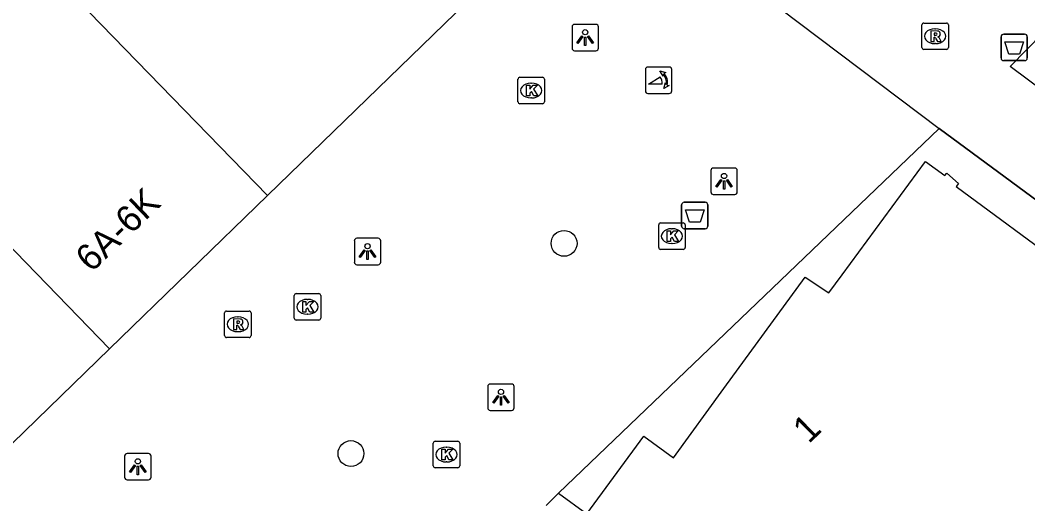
# Model space of a CAD drawing. Extents: x 161087 to 161922, y 382574 to 383873.
# Drawn here: x 161393.54 to 161431.6, y 383474.56 to 383492.84 of the extents above; entities that cross this region are included whole.
import ezdxf

# ---------------------------------------------------------------- set-up
doc = ezdxf.new("R2010")
doc.units = 0
for name, color, linetype in [('IMGEO_Afvalbak', 7, 'Continuous'), ('IMGEO_Boom', 7, 'Continuous'), ('IMGEO_Kolk', 7, 'Continuous'), ('IMGEO_Lichtpunt', 7, 'Continuous'), ('IMGEO_Pand', 7, 'Continuous'), ('IMGEO_Pand_nummerreeks', 7, 'Continuous'), ('IMGEO_Pand_overbouw', 7, 'Continuous'), ('IMGEO_Poller', 7, 'Continuous'), ('IMGEO_Rioolput', 7, 'Continuous'), ('IMGEO_Voetgangersgebied_open', 7, 'Continuous'), ('IMGEO_Voetpad_open', 7, 'Continuous')]:
    doc.layers.add(name, color=color, linetype=linetype)

msp = doc.modelspace()

# ---------------------------------------------------------------- linework, layer by layer
at = {"layer": 'IMGEO_Afvalbak'}
for p, q in [((161430.686, 383492.314), (161431.476, 383492.314)), ((161431.476, 383492.314), (161430.686, 383492.314)), ((161430.586, 383491.414), (161430.586, 383492.214)), ((161430.586, 383492.214), (161430.586, 383491.414)), ((161431.576, 383492.214), (161431.576, 383491.414)), ((161431.576, 383491.414), (161431.576, 383492.214)), ((161431.476, 383491.314), (161430.686, 383491.314)), ((161430.686, 383491.314), (161431.476, 383491.314)), ((161418.521, 383485.062), (161418.521, 383485.862)), ((161418.521, 383485.862), (161418.521, 383485.062)), ((161418.621, 383485.962), (161419.411, 383485.962)), ((161419.411, 383485.962), (161418.621, 383485.962)), ((161419.511, 383485.862), (161419.511, 383485.062)), ((161419.511, 383485.062), (161419.511, 383485.862)), ((161419.411, 383484.962), (161418.621, 383484.962)), ((161418.621, 383484.962), (161419.411, 383484.962))]:
    msp.add_line(p, q, dxfattribs=at)
for points in [[(161430.729, 383492.028), (161431.433, 383492.028), (161431.284, 383491.558), (161430.878, 383491.558), (161430.729, 383492.028)], [(161418.664, 383485.676), (161419.368, 383485.676), (161419.219, 383485.206), (161418.813, 383485.206), (161418.664, 383485.676)]]:
    msp.add_lwpolyline(points, dxfattribs=at)
for centre, start, end in [((161430.686, 383492.214), 90, 180), ((161430.686, 383492.214), 90, 180), ((161431.476, 383492.214), 0, 90), ((161431.476, 383492.214), 360, 90), ((161430.686, 383491.414), 180, 270), ((161430.686, 383491.414), 180, 270), ((161431.476, 383491.414), 270, 0), ((161431.476, 383491.414), 270, 0), ((161418.621, 383485.862), 90, 180), ((161418.621, 383485.862), 90, 180), ((161419.411, 383485.862), 0, 90), ((161419.411, 383485.862), 360, 90), ((161418.621, 383485.062), 180, 270), ((161418.621, 383485.062), 180, 270), ((161419.411, 383485.062), 270, 0), ((161419.411, 383485.062), 270, 0)]:
    msp.add_arc(centre, 0.1, start, end, dxfattribs=at)
at = {"layer": 'IMGEO_Boom'}
for centre in [(161414.079, 383484.409), (161406.03, 383476.463)]:
    msp.add_circle(centre, 0.489, dxfattribs=at)
at = {"layer": 'IMGEO_Kolk'}
for p, q in [((161412.339, 383489.759), (161412.339, 383490.611)), ((161412.414, 383490.685), (161413.266, 383490.685)), ((161412.827, 383490.465), (161412.852, 383490.465)), ((161413.34, 383490.611), (161413.34, 383489.759)), ((161413.266, 383489.685), (161412.414, 383489.685)), ((161412.85, 383489.905), (161412.825, 383489.905)), ((161417.653, 383484.256), (161417.653, 383485.108)), ((161417.728, 383485.182), (161418.58, 383485.182)), ((161418.654, 383485.108), (161418.654, 383484.256)), ((161418.141, 383484.962), (161418.166, 383484.962)), ((161418.164, 383484.402), (161418.139, 383484.402)), ((161418.58, 383484.182), (161417.728, 383484.182)), ((161403.887, 383481.586), (161403.887, 383482.438)), ((161403.962, 383482.512), (161404.814, 383482.512)), ((161404.888, 383482.438), (161404.888, 383481.586)), ((161404.375, 383482.292), (161404.4, 383482.292)), ((161404.398, 383481.732), (161404.373, 383481.732)), ((161404.814, 383481.512), (161403.962, 383481.512)), ((161409.139, 383476.001), (161409.139, 383476.853)), ((161409.214, 383476.927), (161410.066, 383476.927)), ((161409.627, 383476.707), (161409.652, 383476.707)), ((161410.14, 383476.853), (161410.14, 383476.001)), ((161409.65, 383476.147), (161409.625, 383476.147)), ((161410.066, 383475.927), (161409.214, 383475.927))]:
    msp.add_line(p, q, dxfattribs=at)
for points in [[(161412.339, 383489.759), (161412.339, 383490.611)], [(161412.414, 383490.685), (161413.266, 383490.685)], [(161413.34, 383490.611), (161413.34, 383489.759)], [(161412.66, 383490.385), (161412.783, 383490.385), (161412.783, 383490.234), (161412.913, 383490.385), (161413.077, 383490.385), (161412.931, 383490.234), (161413.084, 383489.985), (161412.932, 383489.985), (161412.847, 383490.149), (161412.783, 383490.082), (161412.783, 383489.985), (161412.66, 383489.985), (161412.66, 383490.385)], [(161413.266, 383489.685), (161412.414, 383489.685)], [(161417.653, 383484.256), (161417.653, 383485.108)], [(161417.728, 383485.182), (161418.58, 383485.182)], [(161418.654, 383485.108), (161418.654, 383484.256)], [(161417.974, 383484.882), (161418.097, 383484.882), (161418.097, 383484.731), (161418.227, 383484.882), (161418.391, 383484.882), (161418.245, 383484.731), (161418.398, 383484.482), (161418.246, 383484.482), (161418.161, 383484.646), (161418.097, 383484.579), (161418.097, 383484.482), (161417.974, 383484.482), (161417.974, 383484.882)], [(161418.58, 383484.182), (161417.728, 383484.182)], [(161403.887, 383481.586), (161403.887, 383482.438)], [(161403.962, 383482.512), (161404.814, 383482.512)], [(161404.888, 383482.438), (161404.888, 383481.586)], [(161404.208, 383482.212), (161404.331, 383482.212), (161404.331, 383482.061), (161404.461, 383482.212), (161404.625, 383482.212), (161404.479, 383482.061), (161404.632, 383481.812), (161404.48, 383481.812), (161404.395, 383481.976), (161404.331, 383481.909), (161404.331, 383481.812), (161404.208, 383481.812), (161404.208, 383482.212)], [(161404.814, 383481.512), (161403.962, 383481.512)], [(161409.139, 383476.001), (161409.139, 383476.853)], [(161409.214, 383476.927), (161410.066, 383476.927)], [(161410.14, 383476.853), (161410.14, 383476.001)], [(161409.46, 383476.627), (161409.583, 383476.627), (161409.583, 383476.476), (161409.713, 383476.627), (161409.877, 383476.627), (161409.731, 383476.476), (161409.884, 383476.227), (161409.732, 383476.227), (161409.647, 383476.391), (161409.583, 383476.324), (161409.583, 383476.227), (161409.46, 383476.227), (161409.46, 383476.627)], [(161410.066, 383475.927), (161409.214, 383475.927)]]:
    msp.add_lwpolyline(points, dxfattribs=at)
for centre, start, end in [((161412.416, 383490.609), 91.552, 178.448), ((161412.416, 383490.609), 91.552, 178.448), ((161413.264, 383490.609), 1.552, 88.448), ((161413.264, 383490.609), 1.552, 88.448), ((161412.416, 383489.761), 181.552, 268.448), ((161412.416, 383489.761), 181.552, 268.448), ((161413.264, 383489.761), 271.552, 358.448), ((161413.264, 383489.761), 271.552, 358.448), ((161417.73, 383485.106), 91.552, 178.448), ((161417.73, 383485.106), 91.552, 178.448), ((161418.578, 383485.106), 1.552, 88.448), ((161418.578, 383485.106), 1.552, 88.448), ((161417.73, 383484.258), 181.552, 268.448), ((161417.73, 383484.258), 181.552, 268.448), ((161418.578, 383484.258), 271.552, 358.448), ((161418.578, 383484.258), 271.552, 358.448), ((161403.964, 383482.436), 91.552, 178.448), ((161403.964, 383482.436), 91.552, 178.448), ((161404.812, 383482.436), 1.552, 88.448), ((161404.812, 383482.436), 1.552, 88.448), ((161403.964, 383481.588), 181.552, 268.448), ((161403.964, 383481.588), 181.552, 268.448), ((161404.812, 383481.588), 271.552, 358.448), ((161404.812, 383481.588), 271.552, 358.448), ((161409.216, 383476.851), 91.552, 178.448), ((161409.216, 383476.851), 91.552, 178.448), ((161410.064, 383476.851), 1.552, 88.448), ((161410.064, 383476.851), 1.552, 88.448), ((161409.216, 383476.003), 181.552, 268.448), ((161409.216, 383476.003), 181.552, 268.448), ((161410.064, 383476.003), 271.552, 358.448), ((161410.064, 383476.003), 271.552, 358.448)]:
    msp.add_arc(centre, 0.0765, start, end, dxfattribs=at)
for centre, major_axis, ratio, start_param, end_param in [((161412.826, 383490.185), (-0.387, 0.002), 0.722429, 4.712389, 7.853982), ((161412.851, 383490.185), (-0.39, 0.002), 0.717154, 1.570796, 4.712389), ((161418.14, 383484.682), (-0.387, 0.002), 0.722429, 4.712389, 7.853982), ((161418.165, 383484.682), (-0.39, 0.002), 0.717154, 1.570796, 4.712389), ((161404.374, 383482.012), (-0.387, 0.002), 0.722429, 4.712389, 7.853982), ((161404.399, 383482.012), (-0.39, 0.002), 0.717154, 1.570796, 4.712389), ((161409.626, 383476.427), (-0.387, 0.002), 0.722429, 4.712389, 7.853982), ((161409.651, 383476.427), (-0.39, 0.002), 0.717154, 1.570796, 4.712389)]:
    msp.add_ellipse(centre, major_axis=major_axis, ratio=ratio, start_param=start_param, end_param=end_param, dxfattribs=at)
at = {"layer": 'IMGEO_Lichtpunt'}
for p, q in [((161415.282, 383492.685), (161414.474, 383492.685)), ((161415.282, 383492.685), (161414.474, 383492.685)), ((161414.38, 383492.59), (161414.38, 383491.783)), ((161414.38, 383492.59), (161414.38, 383491.783)), ((161415.376, 383491.783), (161415.376, 383492.59)), ((161415.376, 383491.783), (161415.376, 383492.59)), ((161414.474, 383491.689), (161415.282, 383491.689)), ((161414.474, 383491.689), (161415.282, 383491.689)), ((161419.623, 383487.157), (161419.623, 383486.35)), ((161419.623, 383487.157), (161419.623, 383486.35)), ((161420.525, 383487.252), (161419.717, 383487.252)), ((161420.525, 383487.252), (161419.717, 383487.252)), ((161420.619, 383486.35), (161420.619, 383487.157)), ((161420.619, 383486.35), (161420.619, 383487.157)), ((161419.717, 383486.256), (161420.525, 383486.256)), ((161419.717, 383486.256), (161420.525, 383486.256)), ((161406.158, 383484.504), (161406.158, 383483.697)), ((161406.158, 383484.504), (161406.158, 383483.697)), ((161407.06, 383484.599), (161406.252, 383484.599)), ((161407.06, 383484.599), (161406.252, 383484.599)), ((161407.154, 383483.697), (161407.154, 383484.504)), ((161407.154, 383483.697), (161407.154, 383484.504)), ((161406.252, 383483.603), (161407.06, 383483.603)), ((161406.252, 383483.603), (161407.06, 383483.603)), ((161411.198, 383478.998), (161411.198, 383478.191)), ((161411.198, 383478.998), (161411.198, 383478.191)), ((161412.1, 383479.093), (161411.292, 383479.093)), ((161412.1, 383479.093), (161411.292, 383479.093)), ((161412.194, 383478.191), (161412.194, 383478.998)), ((161412.194, 383478.191), (161412.194, 383478.998)), ((161411.292, 383478.097), (161412.1, 383478.097)), ((161411.292, 383478.097), (161412.1, 383478.097)), ((161397.483, 383476.372), (161397.483, 383475.565)), ((161397.483, 383476.372), (161397.483, 383475.565)), ((161398.385, 383476.467), (161397.577, 383476.467)), ((161398.385, 383476.467), (161397.577, 383476.467)), ((161398.479, 383475.565), (161398.479, 383476.372)), ((161398.479, 383475.565), (161398.479, 383476.372)), ((161397.577, 383475.471), (161398.385, 383475.471)), ((161397.577, 383475.471), (161398.385, 383475.471))]:
    msp.add_line(p, q, dxfattribs=at)
for points in [[(161414.754, 383492.254), (161414.793, 383492.226), (161414.605, 383491.964), (161414.567, 383491.991), (161414.754, 383492.254)], [(161414.856, 383492.206), (161414.903, 383492.206), (161414.903, 383491.884), (161414.856, 383491.884), (161414.856, 383492.206)], [(161414.966, 383492.226), (161415.004, 383492.253), (161415.191, 383491.991), (161415.152, 383491.963), (161414.966, 383492.226)], [(161419.997, 383486.821), (161420.036, 383486.793), (161419.848, 383486.531), (161419.81, 383486.558), (161419.997, 383486.821)], [(161420.099, 383486.773), (161420.146, 383486.773), (161420.146, 383486.451), (161420.099, 383486.451), (161420.099, 383486.773)], [(161420.209, 383486.793), (161420.247, 383486.82), (161420.434, 383486.558), (161420.395, 383486.53), (161420.209, 383486.793)], [(161406.532, 383484.168), (161406.571, 383484.14), (161406.383, 383483.878), (161406.345, 383483.905), (161406.532, 383484.168)], [(161406.634, 383484.12), (161406.681, 383484.12), (161406.681, 383483.798), (161406.634, 383483.798), (161406.634, 383484.12)], [(161406.744, 383484.14), (161406.782, 383484.167), (161406.969, 383483.905), (161406.93, 383483.877), (161406.744, 383484.14)], [(161411.572, 383478.662), (161411.611, 383478.634), (161411.423, 383478.372), (161411.385, 383478.399), (161411.572, 383478.662)], [(161411.674, 383478.614), (161411.721, 383478.614), (161411.721, 383478.292), (161411.674, 383478.292), (161411.674, 383478.614)], [(161411.784, 383478.634), (161411.822, 383478.661), (161412.009, 383478.399), (161411.97, 383478.371), (161411.784, 383478.634)], [(161397.857, 383476.036), (161397.896, 383476.008), (161397.708, 383475.746), (161397.67, 383475.773), (161397.857, 383476.036)], [(161397.959, 383475.988), (161398.006, 383475.988), (161398.006, 383475.666), (161397.959, 383475.666), (161397.959, 383475.988)], [(161398.069, 383476.008), (161398.107, 383476.035), (161398.294, 383475.773), (161398.255, 383475.745), (161398.069, 383476.008)]]:
    msp.add_lwpolyline(points, dxfattribs=at)
for centre in [(161414.879, 383492.388), (161420.122, 383486.955), (161406.657, 383484.302), (161411.697, 383478.796), (161397.982, 383476.17)]:
    msp.add_circle(centre, 0.0994, dxfattribs=at)
for centre, start, end in [((161414.474, 383492.59), 90, 180), ((161414.474, 383492.59), 90, 180), ((161415.282, 383492.59), 0, 90), ((161415.282, 383492.59), 0, 90), ((161414.474, 383491.783), 180, 270), ((161414.474, 383491.783), 180, 270), ((161415.282, 383491.783), 270, 0), ((161415.282, 383491.783), 270, 360), ((161419.717, 383487.157), 90, 180), ((161419.717, 383487.157), 90, 180), ((161420.525, 383487.157), 0, 90), ((161420.525, 383487.157), 0, 90), ((161419.717, 383486.35), 180, 270), ((161419.717, 383486.35), 180, 270), ((161420.525, 383486.35), 270, 0), ((161420.525, 383486.35), 270, 360), ((161406.252, 383484.504), 90, 180), ((161406.252, 383484.504), 90, 180), ((161407.06, 383484.504), 0, 90), ((161407.06, 383484.504), 0, 90), ((161406.252, 383483.697), 180, 270), ((161406.252, 383483.697), 180, 270), ((161407.06, 383483.697), 270, 0), ((161407.06, 383483.697), 270, 360), ((161411.292, 383478.998), 90, 180), ((161411.292, 383478.998), 90, 180), ((161412.1, 383478.998), 0, 90), ((161412.1, 383478.998), 0, 90), ((161411.292, 383478.191), 180, 270), ((161411.292, 383478.191), 180, 270), ((161412.1, 383478.191), 270, 0), ((161412.1, 383478.191), 270, 360), ((161397.577, 383476.372), 90, 180), ((161397.577, 383476.372), 90, 180), ((161398.385, 383476.372), 0, 90), ((161398.385, 383476.372), 0, 90), ((161397.577, 383475.565), 180, 270), ((161397.577, 383475.565), 180, 270), ((161398.385, 383475.565), 270, 0), ((161398.385, 383475.565), 270, 360)]:
    msp.add_arc(centre, 0.0946, start, end, dxfattribs=at)
at = {"layer": 'IMGEO_Pand'}
for points in [[(161402.88, 383486.218), (161412.477, 383495.535)], [(161396.908, 383480.42), (161392.564, 383484.894), (161392.718, 383485.043), (161383.117, 383494.931)], [(161395.708, 383493.604), (161402.88, 383486.218)], [(161413.871, 383474.969), (161414.941, 383474.182), (161417.098, 383477.116), (161418.21, 383476.308), (161420.114, 383478.919), (161423.184, 383483.13), (161424.081, 383482.537), (161424.586, 383483.223), (161427.733, 383487.497), (161428.462, 383486.971), (161428.535, 383487.059), (161428.982, 383486.669), (161428.893, 383486.555), (161433.056, 383483.481)], [(161402.88, 383486.218), (161396.908, 383480.42)], [(161396.908, 383480.42), (161391.391, 383475.063)], [(161413.403, 383474.506), (161413.871, 383474.969)]]:
    msp.add_lwpolyline(points, dxfattribs=at)
at = {"layer": 'IMGEO_Pand_overbouw'}
msp.add_lwpolyline([(161455.856, 383468.373), (161428.25, 383488.747), (161413.871, 383474.969), (161414.941, 383474.182), (161417.098, 383477.116), (161418.21, 383476.308), (161420.114, 383478.919), (161423.184, 383483.13), (161424.081, 383482.537), (161424.586, 383483.223), (161427.733, 383487.497), (161428.462, 383486.971), (161428.535, 383487.059), (161428.982, 383486.669), (161428.893, 383486.555), (161433.056, 383483.481)], dxfattribs=at)
at = {"layer": 'IMGEO_Poller'}
for p, q in [((161417.151, 383490.976), (161417.151, 383490.169)), ((161417.151, 383490.976), (161417.151, 383490.169)), ((161418.053, 383491.071), (161417.245, 383491.071)), ((161418.053, 383491.071), (161417.245, 383491.071)), ((161418.147, 383490.169), (161418.147, 383490.976)), ((161418.147, 383490.169), (161418.147, 383490.976)), ((161417.245, 383490.074), (161418.053, 383490.074)), ((161417.245, 383490.074), (161418.053, 383490.074))]:
    msp.add_line(p, q, dxfattribs=at)
for points in [[(161417.83, 383490.8), (161417.818, 383490.727), (161417.693, 383490.932)], [(161417.693, 383490.932), (161417.924, 383490.866), (161417.853, 383490.834)], [(161417.786, 383490.427), (161417.273, 383490.427), (161417.703, 383490.702)], [(161417.846, 383490.255), (161417.912, 383490.486), (161417.942, 383490.418)], [(161417.978, 383490.391), (161418.05, 383490.38), (161417.846, 383490.255)]]:
    msp.add_lwpolyline(points, dxfattribs=at)
for centre, radius, start, end in [((161417.245, 383490.976), 0.0946, 90, 180), ((161417.245, 383490.976), 0.0946, 90, 180), ((161417.472, 383490.487), 0.476, 351.7527, 41.1691), ((161417.472, 383490.487), 0.516, 349.3569, 42.2912), ((161418.053, 383490.976), 0.0946, 0, 90), ((161418.053, 383490.976), 0.0946, 0, 90), ((161417.458, 383490.477), 0.332, 351.3247, 42.4854), ((161417.245, 383490.169), 0.0946, 180, 270), ((161417.245, 383490.169), 0.0946, 180, 270), ((161418.053, 383490.169), 0.0946, 270, 0), ((161418.053, 383490.169), 0.0946, 270, 0)]:
    msp.add_arc(centre, radius, start, end, dxfattribs=at)
at = {"layer": 'IMGEO_Rioolput'}
for p, q in [((161427.67, 383492.736), (161428.522, 383492.736)), ((161427.595, 383491.81), (161427.595, 383492.662)), ((161428.083, 383492.516), (161428.108, 383492.516)), ((161428.596, 383492.662), (161428.596, 383491.81)), ((161428.106, 383491.956), (161428.081, 383491.956)), ((161428.522, 383491.736), (161427.67, 383491.736)), ((161401.257, 383480.925), (161401.257, 383481.777)), ((161401.332, 383481.851), (161402.184, 383481.851)), ((161402.258, 383481.777), (161402.258, 383480.925)), ((161401.745, 383481.631), (161401.77, 383481.631)), ((161401.768, 383481.071), (161401.743, 383481.071)), ((161402.184, 383480.851), (161401.332, 383480.851))]:
    msp.add_line(p, q, dxfattribs=at)
for points in [[(161427.67, 383492.736), (161428.522, 383492.736)], [(161427.595, 383491.81), (161427.595, 383492.662)], [(161428.184, 383492.434), (161427.932, 383492.436), (161427.932, 383492.036)], [(161428.11, 383492.355), (161428.056, 383492.355), (161428.056, 383492.274)], [(161428.596, 383492.662), (161428.596, 383491.81)], [(161427.932, 383492.036), (161428.056, 383492.036), (161428.056, 383492.198), (161428.067, 383492.198)], [(161428.056, 383492.274), (161428.108, 383492.274)], [(161428.114, 383492.169), (161428.185, 383492.036), (161428.325, 383492.036), (161428.26, 383492.162)], [(161428.522, 383491.736), (161427.67, 383491.736)], [(161401.257, 383480.925), (161401.257, 383481.777)], [(161401.332, 383481.851), (161402.184, 383481.851)], [(161402.258, 383481.777), (161402.258, 383480.925)], [(161401.846, 383481.549), (161401.594, 383481.551), (161401.594, 383481.151)], [(161401.594, 383481.151), (161401.718, 383481.151), (161401.718, 383481.313), (161401.729, 383481.313)], [(161401.772, 383481.47), (161401.718, 383481.47), (161401.718, 383481.389)], [(161401.718, 383481.389), (161401.77, 383481.389)], [(161401.776, 383481.284), (161401.847, 383481.151), (161401.987, 383481.151), (161401.922, 383481.277)], [(161402.184, 383480.851), (161401.332, 383480.851)]]:
    msp.add_lwpolyline(points, dxfattribs=at)
for centre, radius, start, end in [((161427.672, 383492.66), 0.0765, 91.552, 178.448), ((161427.672, 383492.66), 0.0765, 91.552, 178.448), ((161428.52, 383492.66), 0.0765, 1.552, 88.448), ((161428.52, 383492.66), 0.0765, 1.552, 88.448), ((161428.116, 383492.259), 0.0964, 77.0061, 93.1865), ((161428.13, 383492.316), 0.0378, 276.6634, 79.6772), ((161428.183, 383492.324), 0.109, 350.3612, 89.416), ((161428.181, 383492.324), 0.112, 277.5842, 350.9817), ((161428.066, 383492.145), 0.0533, 26.0293, 88.6989), ((161428.092, 383492.463), 0.19, 274.7715, 282.9687), ((161428.165, 383492.109), 0.108, 29.5134, 73.7905), ((161427.672, 383491.812), 0.0765, 181.552, 268.448), ((161427.672, 383491.812), 0.0765, 181.552, 268.448), ((161428.52, 383491.812), 0.0765, 271.552, 358.448), ((161428.52, 383491.812), 0.0765, 271.552, 358.448), ((161401.334, 383481.775), 0.0765, 91.552, 178.448), ((161401.334, 383481.775), 0.0765, 91.552, 178.448), ((161402.182, 383481.775), 0.0765, 1.552, 88.448), ((161402.182, 383481.775), 0.0765, 1.552, 88.448), ((161401.728, 383481.26), 0.0533, 26.0293, 88.6989), ((161401.754, 383481.578), 0.19, 274.7715, 282.9687), ((161401.778, 383481.374), 0.0964, 77.0061, 93.1865), ((161401.792, 383481.431), 0.0378, 276.6634, 79.6772), ((161401.845, 383481.439), 0.109, 350.3612, 89.416), ((161401.843, 383481.439), 0.112, 277.5842, 350.9817), ((161401.827, 383481.224), 0.108, 29.5134, 73.7905), ((161401.334, 383480.927), 0.0765, 181.552, 268.448), ((161401.334, 383480.927), 0.0765, 181.552, 268.448), ((161402.182, 383480.927), 0.0765, 271.552, 358.448), ((161402.182, 383480.927), 0.0765, 271.552, 358.448)]:
    msp.add_arc(centre, radius, start, end, dxfattribs=at)
for centre, major_axis, ratio, start_param, end_param in [((161428.082, 383492.236), (-0.387, 0.002), 0.722429, 4.712389, 7.853982), ((161428.107, 383492.236), (-0.39, 0.002), 0.717154, 1.570796, 4.712389), ((161401.744, 383481.351), (-0.387, 0.002), 0.722429, 4.712389, 7.853982), ((161401.769, 383481.351), (-0.39, 0.002), 0.717154, 1.570796, 4.712389)]:
    msp.add_ellipse(centre, major_axis=major_axis, ratio=ratio, start_param=start_param, end_param=end_param, dxfattribs=at)
at = {"layer": 'IMGEO_Voetgangersgebied_open'}
msp.add_lwpolyline([(161413.871, 383474.969), (161428.25, 383488.747)], dxfattribs=at)
at = {"layer": 'IMGEO_Voetpad_open'}
for points in [[(161415.447, 383498.419), (161428.25, 383488.747)], [(161439.022, 383488.123), (161437.548, 383486.153), (161430.927, 383491.097), (161432.173, 383492.37), (161432.629, 383492.835)], [(161428.25, 383488.747), (161455.856, 383468.373)]]:
    msp.add_lwpolyline(points, dxfattribs=at)

# ---------------------------------------------------------------- texts
at = {"layer": 'IMGEO_Pand_nummerreeks'}
for s, rotation, p in [('6A-6K', 43.991, (161396.225, 383483.278)), ('1', 44.536, (161423.325, 383476.812))]:
    msp.add_text(s, height=1, rotation=rotation, dxfattribs=at).set_placement(p)

doc.saveas('drawing.dxf')
